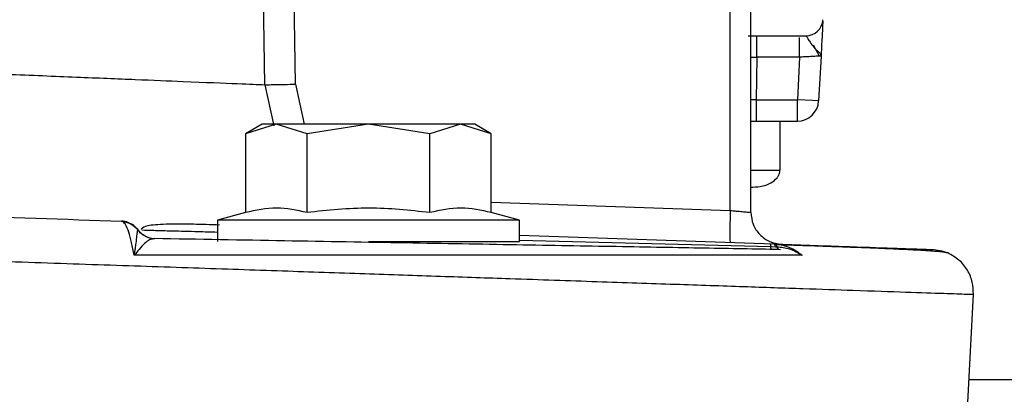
# Model space of a CAD drawing. Header units: inches. Extents: x 144.9 to 238.4, y 214.8 to 247.7.
# Tile 357 of 405: x 202.087 to 202.2009, y 244.2194 to 244.2627. Entities that reach past the tile are written whole.
import ezdxf

# ---------------------------------------------------------------- set-up
doc = ezdxf.new("R2010")
doc.units = ezdxf.units.IN
doc.header["$LTSCALE"] = 0.25
doc.header["$MEASUREMENT"] = 0
doc.layers.add('ANNOTATIONS', color=1, linetype='Continuous')
doc.layers.add('MOTOR LH', color=7, linetype='Continuous')
doc.styles.add('ARIAL', font='arial.ttf', dxfattribs={"height": 0.09375})
doc.dimstyles.new('STANDARD$0', dxfattribs={"dimtxt": 0.09375, "dimasz": 0.09375, "dimexe": 0.03125, "dimexo": 0.046875, "dimgap": 0.09, "dimtad": 0, "dimtih": 1, "dimtoh": 1, "dimdec": 4, "dimzin": 0, "dimdsep": 46, "dimtxsty": 'ARIAL', "dimcen": 0.09, "dimadec": 0, "dimazin": 0, "dimtfac": 1, "dimtdec": 4, "dimtofl": 0, "dimtmove": 0, "dimatfit": 1, "dimfxl": 1, "dimtolj": 1, "dimtzin": 0, "dimarcsym": 0})

# ---------------------------------------------------------------- blocks, each defined once
blk = doc.blocks.new('*D16')
at = {"layer": 'ANNOTATIONS', "color": 0, "lineweight": -2, "transparency": 16777216}
for p, q in [((201.5477568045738, 244.7210665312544), (201.5477568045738, 245.6873671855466)), ((202.6883818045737, 243.5376739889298), (202.6883818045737, 245.6873671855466)), ((201.6415068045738, 245.6561171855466), (201.832959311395, 245.6561171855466)), ((202.5946318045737, 245.6561171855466), (202.4031792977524, 245.6561171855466))]:
    blk.add_line(p, q, dxfattribs=at)
at = {"layer": 'ANNOTATIONS', "color": 0, "transparency": 16777216}
for points in [[(201.6415068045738, 245.6717421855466), (201.6415068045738, 245.6404921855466), (201.5477568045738, 245.6561171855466)], [(202.5946318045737, 245.6717421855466), (202.5946318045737, 245.6404921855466), (202.6883818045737, 245.6561171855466)]]:
    blk.add_solid(points, dxfattribs=at)
at = {"layer": 'defpoints', "color": 0, "transparency": 16777216}
for p in [(201.5477568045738, 245.6561171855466), (201.5477568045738, 244.6741915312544), (202.6883818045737, 243.4907989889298)]:
    blk.add_point(p, dxfattribs=at)
at = {"layer": 'ANNOTATIONS', "color": 0, "transparency": 16777216, "insert": (202.1180693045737, 245.6561171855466), "char_height": 0.09375, "attachment_point": 5, "style": 'ARIAL'}
blk.add_mtext('\\A1;18 5/8"', dxfattribs=at)
blk = doc.blocks.new('*D18')
at = {"layer": 'ANNOTATIONS', "color": 0, "lineweight": -2, "transparency": 16777216}
for p, q in [((201.2594214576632, 244.7850832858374), (201.2594214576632, 246.0537298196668)), ((202.6883818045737, 243.5376739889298), (202.6883818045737, 246.0537298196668)), ((201.3531714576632, 246.0224798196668), (201.7695598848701, 246.0224798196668)), ((202.5946318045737, 246.0224798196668), (202.1782433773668, 246.0224798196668))]:
    blk.add_line(p, q, dxfattribs=at)
at = {"layer": 'ANNOTATIONS', "color": 0, "transparency": 16777216}
for points in [[(201.3531714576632, 246.0381048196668), (201.3531714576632, 246.0068548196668), (201.2594214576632, 246.0224798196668)], [(202.5946318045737, 246.0381048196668), (202.5946318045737, 246.0068548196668), (202.6883818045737, 246.0224798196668)]]:
    blk.add_solid(points, dxfattribs=at)
at = {"layer": 'defpoints', "color": 0, "transparency": 16777216}
for p in [(202.6883818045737, 246.0224798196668), (201.2594214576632, 244.7382082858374), (202.6883818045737, 243.4907989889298)]:
    blk.add_point(p, dxfattribs=at)
at = {"layer": 'ANNOTATIONS', "color": 0, "transparency": 16777216, "insert": (201.9739016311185, 246.0224798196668), "char_height": 0.09375, "attachment_point": 5, "style": 'ARIAL'}
blk.add_mtext('\\A1;24""', dxfattribs=at)

msp = doc.modelspace()

# ---------------------------------------------------------------- linework, layer by layer
at = {"layer": 'MOTOR LH'}
for p, q in [((202.1153966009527, 244.2551581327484), (202.1138904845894, 244.3407486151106)), ((202.1189399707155, 244.2552225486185), (202.1174331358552, 244.3408130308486)), ((202.1691961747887, 244.240632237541), (202.1691961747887, 244.302866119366)), ((202.1715709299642, 244.2404249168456), (202.1715709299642, 244.302866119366)), ((202.1722539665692, 244.2583450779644), (202.1722539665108, 244.2608057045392)), ((202.1780382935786, 244.2606974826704), (202.1779345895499, 244.2608056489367)), ((202.1794916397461, 244.2584432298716), (202.1788152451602, 244.2597344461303)), ((202.1715709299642, 244.2583569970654), (202.1722539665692, 244.2583450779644)), ((202.1722539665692, 244.2583450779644), (202.172168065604, 244.2534238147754)), ((202.177209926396, 244.2583450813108), (202.1722539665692, 244.2583450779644)), ((202.1772099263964, 244.2583450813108), (202.1769517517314, 244.2534238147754)), ((202.1796804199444, 244.2584738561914), (202.179409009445, 244.2532950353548)), ((202.1153966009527, 244.2551581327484), (202.1164013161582, 244.2504217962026)), ((202.1189399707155, 244.2552225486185), (202.1199223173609, 244.2505940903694)), ((202.172168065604, 244.2534238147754), (202.1769517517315, 244.2534238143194)), ((202.1769517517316, 244.2509631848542), (202.1769517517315, 244.2534238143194)), ((202.1786892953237, 244.2533327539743), (202.1769517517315, 244.2534238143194)), ((202.179409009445, 244.2532950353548), (202.1786892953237, 244.2533327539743)), ((202.1150536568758, 244.2505940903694), (202.1131503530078, 244.2494952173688)), ((202.1167019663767, 244.2505940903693), (202.1131503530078, 244.2494952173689)), ((202.1396599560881, 244.2505940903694), (202.1150536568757, 244.2505940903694)), ((202.1202535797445, 244.2494952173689), (202.1167019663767, 244.2505940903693)), ((202.1273568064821, 244.2505940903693), (202.1202535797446, 244.2494952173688)), ((202.1344600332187, 244.2494952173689), (202.1273568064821, 244.2505940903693)), ((202.1380116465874, 244.2505940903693), (202.1344600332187, 244.2494952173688)), ((202.1415632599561, 244.2494952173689), (202.1380116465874, 244.2505940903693)), ((202.1415632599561, 244.2494952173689), (202.1396599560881, 244.2505940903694)), ((202.1715709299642, 244.2509631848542), (202.1769517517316, 244.2509631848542)), ((202.1749406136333, 244.2453005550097), (202.1749406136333, 244.2509631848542)), ((202.1131503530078, 244.2494952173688), (202.1131503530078, 244.24039584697)), ((202.1202535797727, 244.2403958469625), (202.1202535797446, 244.2494952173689)), ((202.134460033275, 244.2403958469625), (202.1344600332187, 244.2494952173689)), ((202.141563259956, 244.24039584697), (202.1415632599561, 244.2494952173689)), ((202.1715709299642, 244.2433351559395), (202.1717976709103, 244.2433351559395)), ((202.141563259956, 244.24159720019), (202.1691961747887, 244.240632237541)), ((202.1131503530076, 244.24039584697), (202.1098863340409, 244.2395212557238)), ((202.144827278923, 244.2395212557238), (202.1415632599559, 244.2403958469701)), ((202.0988017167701, 244.2394017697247), (202.0988139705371, 244.2394013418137)), ((202.0993620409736, 244.2393168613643), (202.0988057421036, 244.2394011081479)), ((202.1007135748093, 244.238395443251), (202.1004271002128, 244.2386715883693)), ((202.109886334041, 244.2395212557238), (202.109886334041, 244.2370606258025)), ((202.1448272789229, 244.2395212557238), (202.109886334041, 244.2395212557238)), ((202.1448272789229, 244.2370606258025), (202.1448272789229, 244.2395212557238)), ((202.1006914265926, 244.238385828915), (202.1007005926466, 244.2383957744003)), ((202.1007005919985, 244.2383957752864), (202.100713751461, 244.238395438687)), ((202.1020928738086, 244.2374565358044), (202.1019923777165, 244.2374898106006)), ((202.1021119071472, 244.237459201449), (202.1021095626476, 244.237458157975)), ((202.1448272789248, 244.237794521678), (202.1742263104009, 244.2367678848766)), ((202.1026233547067, 244.2373889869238), (202.1023701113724, 244.2373225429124)), ((202.1273568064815, 244.2370606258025), (202.1448272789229, 244.2370606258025)), ((202.1448272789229, 244.2372241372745), (202.1738617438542, 244.2364639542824)), ((202.1738617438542, 244.2364639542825), (202.1744119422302, 244.236450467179)), ((202.1744119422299, 244.2364504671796), (202.1745647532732, 244.2364457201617)), ((202.1747348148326, 244.2361502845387), (202.1750056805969, 244.2361228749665)), ((202.196605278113, 244.2177307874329), (202.1972981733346, 244.2309520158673)), ((202.3071318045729, 244.2210665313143), (202.1967800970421, 244.2210665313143))]:
    msp.add_line(p, q, dxfattribs=at)
at = {"layer": 'MOTOR LH', "flags": 128}
msp.add_lwpolyline([(202.1003886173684, 244.2387580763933), (202.1005372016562, 244.2386100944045), (202.1007137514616, 244.2383954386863)], dxfattribs=at)
at = {"layer": 'MOTOR LH'}
for centre, radius, start, end in [((202.1779345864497, 244.2627742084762), 0.001968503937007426, 270, 356.9998172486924), ((202.1769517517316, 244.2534238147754), 0.002460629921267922, 270, 356.9999999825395), ((202.0987280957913, 244.2369422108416), 0.002460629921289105, 69.95316556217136, 88.00000000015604), ((202.102699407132, 244.2398486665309), 0.002460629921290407, 216.1990150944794, 268.9999999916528)]:
    msp.add_arc(centre, radius, start, end, dxfattribs=at)
for points, knots in [([(202.1798917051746, 244.2625054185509), (202.1798900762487, 244.262474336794), (202.1798853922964, 244.2623849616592), (202.1798479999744, 244.2616714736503), (202.1797790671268, 244.2603561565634), (202.1797138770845, 244.2591122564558), (202.1796804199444, 244.2584738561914)], [0, 0, 0, 0, 0.1185023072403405, 0.3407516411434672, 0.6616574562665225, 1, 1, 1, 1]), ([(202.1712496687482, 244.2608057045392), (202.1720903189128, 244.2608057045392), (202.1733881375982, 244.2608057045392), (202.1749460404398, 244.2608057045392), (202.1760096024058, 244.2608057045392), (202.1768736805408, 244.2608057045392), (202.1777061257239, 244.2608057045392), (202.1778447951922, 244.2608057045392), (202.1779345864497, 244.2608057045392)], [0, 0, 0, 0, 0.239442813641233, 0.3696583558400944, 0.4999999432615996, 0.6302155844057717, 0.7605571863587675, 1, 1, 1, 1]), ([(202.177209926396, 244.2583450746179), (202.1772099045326, 244.2586694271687), (202.1772098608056, 244.2593181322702), (202.1772097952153, 244.2601026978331), (202.177209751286, 244.2605570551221), (202.1772097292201, 244.2606195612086), (202.1772097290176, 244.2606201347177)], [0, 0, 0, 0, 0.3323075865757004, 0.6646151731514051, 0.9969227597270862, 1, 1, 1, 1]), ([(202.1779344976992, 244.2608056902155), (202.1779777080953, 244.2607716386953), (202.1780569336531, 244.2607092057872), (202.1781844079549, 244.2603670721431), (202.1783583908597, 244.2601428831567), (202.1784163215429, 244.2600682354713)], [0, 0, 0, 0, 0.4445352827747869, 0.8150482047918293, 0.9999999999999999, 0.9999999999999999, 0.9999999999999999, 0.9999999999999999]), ([(202.1784163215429, 244.2600682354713), (202.1785479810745, 244.2598717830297), (202.1788358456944, 244.2594422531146), (202.1793642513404, 244.2590107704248), (202.179642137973, 244.2587001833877), (202.1796674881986, 244.2585503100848), (202.1796804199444, 244.2584738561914)], [0, 0, 0, 0, 0.2804904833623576, 0.6132733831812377, 0.8027216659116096, 0.9999999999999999, 0.9999999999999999, 0.9999999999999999, 0.9999999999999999]), ([(202.0225717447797, 244.2589488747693), (202.0253339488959, 244.2588362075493), (202.0306477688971, 244.2586194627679), (202.0381899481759, 244.2583121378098), (202.0449911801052, 244.2580343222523), (202.0510500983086, 244.2577862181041), (202.0576812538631, 244.257514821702), (202.0648587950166, 244.257222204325), (202.0724740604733, 244.2569113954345), (202.0793447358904, 244.2566305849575), (202.0865152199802, 244.2563373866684), (202.0937084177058, 244.256044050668), (202.1005394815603, 244.2557650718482), (202.1071115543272, 244.2554963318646), (202.1127776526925, 244.2552653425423), (202.1145285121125, 244.2551936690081), (202.1153966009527, 244.2551581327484)], [0, 0, 0, 0, 0.059038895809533, 0.1135767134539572, 0.1636121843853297, 0.2091441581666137, 0.2501716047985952, 0.3166598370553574, 0.3805064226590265, 0.441710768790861, 0.5002723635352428, 0.5859020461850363, 0.6692275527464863, 0.750248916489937, 0.8761715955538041, 0.9999999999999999, 0.9999999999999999, 0.9999999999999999, 0.9999999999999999]), ([(202.1794788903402, 244.2584630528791), (202.1794159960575, 244.2584597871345), (202.1792809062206, 244.2584527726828), (202.1789034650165, 244.2584337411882), (202.178399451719, 244.2584054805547), (202.1777896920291, 244.2583745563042), (202.1774121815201, 244.2583553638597), (202.1772099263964, 244.2583450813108)], [0, 0, 0, 0, 0.1523798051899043, 0.3272946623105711, 0.606872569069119, 0.7893779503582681, 1, 1, 1, 1]), ([(202.1796804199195, 244.2584738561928), (202.1796615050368, 244.2584726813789), (202.1796415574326, 244.2584714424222), (202.179486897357, 244.2584634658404), (202.1794788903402, 244.2584630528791)], [0, 0, 0, 0, 0.9482282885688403, 0.9999999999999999, 0.9999999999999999, 0.9999999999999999, 0.9999999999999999]), ([(202.1153966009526, 244.2551581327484), (202.1154879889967, 244.255160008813), (202.115670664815, 244.2551637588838), (202.1164941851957, 244.2551789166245), (202.1176208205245, 244.2551992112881), (202.1185000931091, 244.2552147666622), (202.1189399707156, 244.2552225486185)], [0, 0, 0, 0, 0.250137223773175, 0.4999999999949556, 0.7498627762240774, 1, 1, 1, 1]), ([(202.172168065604, 244.2534238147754), (202.1719842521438, 244.2534208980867), (202.1717798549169, 244.2534176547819), (202.1715900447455, 244.2534141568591), (202.1715709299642, 244.2534138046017)], [0, 0, 0, 0, 0.899295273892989, 1, 1, 1, 1]), ([(202.1715709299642, 244.2453037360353), (202.1717359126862, 244.2453037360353), (202.1729829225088, 244.2453037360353), (202.1744506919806, 244.2453037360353), (202.1747773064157, 244.2453037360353), (202.1749406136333, 244.2453037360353)], [0, 0, 0, 0, 0.07083731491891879, 0.5354186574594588, 1, 1, 1, 1]), ([(202.1717976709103, 244.2433351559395), (202.1721824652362, 244.2433605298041), (202.1728969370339, 244.2434076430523), (202.173867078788, 244.2437719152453), (202.1744852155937, 244.2442285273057), (202.1747822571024, 244.2446682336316), (202.1749264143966, 244.2449914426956), (202.1749344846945, 244.2452366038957), (202.174938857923, 244.245369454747)], [0, 0, 0, 0, 0.2793840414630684, 0.518749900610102, 0.7465768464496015, 0.8230752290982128, 0.9041259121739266, 1, 1, 1, 1]), ([(202.01426147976, 244.2423539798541), (202.0216036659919, 244.2420975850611), (202.0362878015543, 244.241584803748), (202.0579529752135, 244.2408282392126), (202.0790437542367, 244.2400917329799), (202.0922158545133, 244.2396317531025), (202.0988017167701, 244.2394017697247)], [0, 0, 0, 0, 0.2500123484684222, 0.5000166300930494, 0.7500154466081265, 1, 1, 1, 1]), ([(202.1202535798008, 244.240395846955), (202.1190811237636, 244.2406492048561), (202.1167135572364, 244.2411608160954), (202.1143456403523, 244.2406524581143), (202.1131503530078, 244.24039584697)], [0, 0, 0, 0, 0.4952156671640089, 0.9999999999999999, 0.9999999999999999, 0.9999999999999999, 0.9999999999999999]), ([(202.1344600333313, 244.240395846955), (202.1321151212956, 244.2406492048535), (202.1273799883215, 244.2411608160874), (202.1226441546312, 244.2406524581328), (202.1202535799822, 244.2403958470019)], [0, 0, 0, 0, 0.4952156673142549, 1, 1, 1, 1]), ([(202.1415632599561, 244.24039584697), (202.1403908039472, 244.2406492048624), (202.1380232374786, 244.2411608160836), (202.1356553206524, 244.2406524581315), (202.1344600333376, 244.2403958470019)], [0, 0, 0, 0, 0.4952156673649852, 1, 1, 1, 1]), ([(202.1691961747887, 244.240632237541), (202.1693872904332, 244.2406156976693), (202.1697467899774, 244.2405845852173), (202.1703359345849, 244.2405337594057), (202.1709516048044, 244.2404785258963), (202.1714684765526, 244.240434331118), (202.1715373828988, 244.2404279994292), (202.1715709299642, 244.2404249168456)], [0, 0, 0, 0, 0.1528060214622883, 0.2874369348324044, 0.5013751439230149, 0.7572444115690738, 1, 1, 1, 1]), ([(202.0989501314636, 244.2393557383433), (202.0989245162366, 244.2393683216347), (202.0988722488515, 244.2393939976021), (202.0988255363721, 244.2393991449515), (202.0988017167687, 244.2394017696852)], [0, 0, 0, 0, 0.4900805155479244, 1, 1, 1, 1]), ([(202.0988017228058, 244.2394017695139), (202.0989841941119, 244.239383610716), (202.0993539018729, 244.2393468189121), (202.0998755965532, 244.2391338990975), (202.1003448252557, 244.2388218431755), (202.1005830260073, 244.2385365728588), (202.1007005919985, 244.2383957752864)], [0, 0, 0, 0, 0.2467770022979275, 0.4999984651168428, 0.7532200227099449, 1, 1, 1, 1]), ([(202.1002898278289, 244.2354719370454), (202.1001792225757, 244.2359702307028), (202.0999572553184, 244.2369702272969), (202.0996499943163, 244.2381788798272), (202.0993103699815, 244.2390357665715), (202.0990692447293, 244.2392502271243), (202.098950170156, 244.2393561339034)], [0, 0, 0, 0, 0.2540039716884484, 0.509745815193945, 0.7578984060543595, 1, 1, 1, 1]), ([(202.0989501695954, 244.2393561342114), (202.0991182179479, 244.2393307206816), (202.0994580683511, 244.2392793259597), (202.0999331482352, 244.239069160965), (202.1003612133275, 244.2387760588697), (202.1005821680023, 244.2385149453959), (202.1006914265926, 244.238385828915)], [0, 0, 0, 0, 0.2472353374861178, 0.4999931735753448, 0.7527545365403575, 1, 1, 1, 1]), ([(202.1003123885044, 244.2387821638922), (202.1002532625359, 244.2388541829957), (202.1001686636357, 244.2389572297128), (202.1000444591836, 244.239006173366), (202.1000070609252, 244.2390209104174)], [0, 0, 0, 0, 0.6988976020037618, 1, 1, 1, 1]), ([(202.1101466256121, 244.2389493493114), (202.109622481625, 244.2389680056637), (202.1082422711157, 244.2390171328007), (202.1060527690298, 244.2390711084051), (202.1036276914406, 244.2390538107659), (202.1016266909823, 244.2389080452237), (202.1012587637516, 244.2386290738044), (202.1010836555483, 244.2384963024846)], [0, 0, 0, 0, 0.09586627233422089, 0.2524413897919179, 0.4695865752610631, 0.7475594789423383, 1, 1, 1, 1]), ([(202.100289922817, 244.2354719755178), (202.1003341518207, 244.2357332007), (202.1004179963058, 244.236228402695), (202.1005186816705, 244.2370249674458), (202.1005984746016, 244.2377419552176), (202.1006578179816, 244.2382572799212), (202.1006804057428, 244.2383436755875), (202.1006914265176, 244.2383858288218)], [0, 0, 0, 0, 0.1584542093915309, 0.3003800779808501, 0.5527118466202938, 0.7817640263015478, 1, 1, 1, 1]), ([(202.1015583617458, 244.2376675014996), (202.1013837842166, 244.2377731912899), (202.1010353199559, 244.2379841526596), (202.1007859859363, 244.2383063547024), (202.1006615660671, 244.2384671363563)], [0, 0, 0, 0, 0.5009912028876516, 1, 1, 1, 1]), ([(202.1015500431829, 244.2376595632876), (202.1013877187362, 244.23775390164), (202.1010587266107, 244.2379451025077), (202.1008149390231, 244.238237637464), (202.1006914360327, 244.2383858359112)], [0, 0, 0, 0, 0.4933991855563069, 0.9999999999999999, 0.9999999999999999, 0.9999999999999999, 0.9999999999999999]), ([(202.1011750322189, 244.2383834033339), (202.1015634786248, 244.2383729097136), (202.1023428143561, 244.2383518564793), (202.104628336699, 244.2382902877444), (202.107140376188, 244.2382226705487), (202.1091370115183, 244.2381689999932), (202.109886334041, 244.2381488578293)], [0, 0, 0, 0, 0.2771556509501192, 0.556054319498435, 0.8333904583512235, 1, 1, 1, 1]), ([(202.1023907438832, 244.2373587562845), (202.1022605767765, 244.2373901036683), (202.1019798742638, 244.2374577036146), (202.1016905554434, 244.2375930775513), (202.1015353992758, 244.2376656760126)], [0, 0, 0, 0, 0.4637190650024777, 1, 1, 1, 1]), ([(202.1020927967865, 244.2374567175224), (202.1020926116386, 244.2374567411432), (202.1019065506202, 244.2374804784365), (202.1017157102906, 244.2375496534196), (202.1015547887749, 244.2376564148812), (202.1015500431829, 244.2376595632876)], [0, 0, 0, 0, 0.0009657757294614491, 0.9705383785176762, 1, 1, 1, 1]), ([(202.0142614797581, 244.2371721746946), (202.0179631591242, 244.2370464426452), (202.024896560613, 244.2368109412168), (202.034556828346, 244.2364829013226), (202.042765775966, 244.2362036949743), (202.05092002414, 244.2359262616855), (202.0593072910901, 244.2356414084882), (202.0681868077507, 244.235339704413), (202.0764860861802, 244.2350576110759), (202.0858050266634, 244.2347407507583), (202.0960603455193, 244.2343925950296), (202.1071040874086, 244.23401786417), (202.117388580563, 244.2336685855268), (202.1269097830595, 244.2333447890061), (202.135672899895, 244.2330464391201), (202.1447222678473, 244.2327385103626), (202.1538813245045, 244.2324276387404), (202.1629012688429, 244.2321214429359), (202.1708422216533, 244.2318515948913), (202.1777050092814, 244.2316180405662), (202.1841255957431, 244.2313995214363), (202.1897506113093, 244.2312087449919), (202.1940879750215, 244.2310615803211), (202.1967972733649, 244.2309692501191), (202.1971315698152, 244.2309577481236), (202.1972981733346, 244.2309520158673)], [0, 0, 0, 0, 0.03861467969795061, 0.07232692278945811, 0.1011376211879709, 0.1250475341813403, 0.1587645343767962, 0.1908440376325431, 0.2212864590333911, 0.2500921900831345, 0.2951444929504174, 0.3388444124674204, 0.3811925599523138, 0.4221895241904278, 0.4618358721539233, 0.5001321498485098, 0.5518711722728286, 0.6027368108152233, 0.6527299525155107, 0.7018514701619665, 0.750102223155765, 0.8131869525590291, 0.8758636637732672, 0.9381341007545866, 1, 1, 1, 1]), ([(202.1023701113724, 244.2373225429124), (202.1022678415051, 244.2373034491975), (202.1019840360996, 244.2372504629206), (202.1014760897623, 244.2368632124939), (202.1008917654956, 244.2362394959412), (202.1004733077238, 244.2357058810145), (202.1002898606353, 244.2354719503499)], [0, 0, 0, 0, 0.1720842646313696, 0.4775448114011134, 0.7709616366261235, 1, 1, 1, 1]), ([(202.1748227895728, 244.2361287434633), (202.1720446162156, 244.2361772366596), (202.1664877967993, 244.2362742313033), (202.1562249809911, 244.2364533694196), (202.1446831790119, 244.2366548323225), (202.1318145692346, 244.2368794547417), (202.1178511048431, 244.2371231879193), (202.1077004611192, 244.2373003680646), (202.1026233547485, 244.2373889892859)], [0, 0, 0, 0, 0.16678927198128, 0.3336069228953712, 0.5001725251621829, 0.6666981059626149, 0.8332904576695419, 1, 1, 1, 1]), ([(202.1739847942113, 244.2361433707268), (202.1739626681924, 244.2361574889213), (202.1739180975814, 244.2361859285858), (202.1738806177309, 244.2363708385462), (202.17386174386, 244.2364639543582)], [0, 0, 0, 0, 0.4964261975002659, 1, 1, 1, 1]), ([(202.1744119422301, 244.236450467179), (202.174383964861, 244.2365415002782), (202.1743280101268, 244.2367235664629), (202.1742602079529, 244.2367531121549), (202.1742263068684, 244.2367678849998)], [0, 0, 0, 0, 0.5000000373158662, 1, 1, 1, 1]), ([(202.1742263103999, 244.2367678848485), (202.1742613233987, 244.2367664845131), (202.1743316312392, 244.2367636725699), (202.1744017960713, 244.2367587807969), (202.1744370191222, 244.2367563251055)], [0, 0, 0, 0, 0.4979956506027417, 1, 1, 1, 1]), ([(202.1742263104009, 244.2367678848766), (202.1770284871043, 244.2366700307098), (202.1826327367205, 244.2364743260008), (202.1882394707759, 244.2362785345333), (202.1918872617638, 244.2361511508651), (202.1923330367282, 244.2361355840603), (202.1925559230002, 244.2361278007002)], [0, 0, 0, 0, 0.2500124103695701, 0.5000155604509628, 0.7500091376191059, 1, 1, 1, 1]), ([(202.1744370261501, 244.2367564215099), (202.1744618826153, 244.2367388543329), (202.1745115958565, 244.2367037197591), (202.1745470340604, 244.2365317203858), (202.1745647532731, 244.2364457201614)], [0, 0, 0, 0, 0.4999968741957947, 1, 1, 1, 1]), ([(202.1744370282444, 244.2367564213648), (202.1749909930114, 244.2366715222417), (202.1761249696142, 244.2364977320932), (202.1770444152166, 244.2358111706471), (202.1775146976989, 244.235460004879)], [0, 0, 0, 0, 0.4885151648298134, 1, 1, 1, 1]), ([(202.1745647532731, 244.2364457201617), (202.1746051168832, 244.2363540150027), (202.1746853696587, 244.2361716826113), (202.1747771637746, 244.236142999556), (202.1748227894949, 244.2361287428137)], [0, 0, 0, 0, 0.5029559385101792, 1, 1, 1, 1]), ([(202.1745647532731, 244.2364457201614), (202.1750701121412, 244.2363948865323), (202.1761278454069, 244.2362884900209), (202.1770389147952, 244.2357442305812), (202.1775146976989, 244.235460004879)], [0, 0, 0, 0, 0.4777753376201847, 1, 1, 1, 1]), ([(202.1943385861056, 244.2357259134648), (202.1941140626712, 244.2357713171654), (202.1936899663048, 244.2358570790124), (202.1917232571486, 244.2359938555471), (202.1892622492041, 244.2361241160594), (202.1865563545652, 244.2362439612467), (202.1838774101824, 244.2363504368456), (202.1813112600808, 244.2364399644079), (202.1786080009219, 244.2365343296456), (202.1766371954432, 244.236603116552), (202.1752921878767, 244.2366500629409), (202.1750767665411, 244.2366575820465)], [0, 0, 0, 0, 0.1869700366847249, 0.3531627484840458, 0.4986837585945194, 0.6236236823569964, 0.7280498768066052, 0.814303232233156, 0.8984959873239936, 0.9837427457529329, 1, 1, 1, 1]), ([(202.1775148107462, 244.2354598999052), (202.17467323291, 244.2354591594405), (202.1689710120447, 244.235457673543), (202.1581672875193, 244.2354570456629), (202.1458134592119, 244.2354580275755), (202.1319087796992, 244.2354608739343), (202.1167903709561, 244.2354654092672), (202.1057910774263, 244.2354697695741), (202.1002898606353, 244.2354719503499)], [0, 0, 0, 0, 0.1654929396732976, 0.33209623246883, 0.5000022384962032, 0.6676991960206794, 0.8338021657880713, 1, 1, 1, 1]), ([(202.1925136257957, 244.2361290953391), (202.1928182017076, 244.2361065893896), (202.1934457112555, 244.2360602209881), (202.1940352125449, 244.2358395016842), (202.1943385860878, 244.2357259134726)], [0, 0, 0, 0, 0.4853725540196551, 1, 1, 1, 1]), ([(202.1972981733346, 244.2309520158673), (202.1972844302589, 244.2314186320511), (202.1972558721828, 244.2323882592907), (202.1966638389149, 244.2337739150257), (202.195693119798, 244.234988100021), (202.1947877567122, 244.2354812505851), (202.1943385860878, 244.2357259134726)], [0, 0, 0, 0, 0.233448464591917, 0.4851053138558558, 0.7445493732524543, 0.9999999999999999, 0.9999999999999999, 0.9999999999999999, 0.9999999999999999])]:
    msp.add_open_spline(points, degree=3, knots=knots, dxfattribs=at)
for points in [[(202.172168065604, 244.2534238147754), (202.172168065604, 244.2531013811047), (202.172168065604, 244.2524565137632), (202.172168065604, 244.2516431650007), (202.172168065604, 244.2510741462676), (202.172168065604, 244.251000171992), (202.172168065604, 244.2509631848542)], [(202.1691961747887, 244.2406322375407), (202.1691812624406, 244.2401492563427), (202.1691514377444, 244.2391832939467), (202.1691386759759, 244.2379646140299), (202.1691514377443, 244.2371113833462), (202.1691812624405, 244.236999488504), (202.1691961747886, 244.2369435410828)], [(202.1715709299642, 244.2404249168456), (202.171623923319, 244.2399520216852), (202.1717299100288, 244.2390062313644), (202.1725475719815, 244.2378037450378), (202.1737207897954, 244.2369446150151), (202.1746623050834, 244.2368056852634), (202.1751330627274, 244.2367362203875)], [(202.173781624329, 244.2367834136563), (202.1737971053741, 244.236769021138), (202.1738280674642, 244.2367402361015), (202.1738505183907, 244.2365560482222), (202.1738617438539, 244.2364639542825)]]:
    msp.add_open_spline(points, degree=3, dxfattribs=at)

# ---------------------------------------------------------------- dimensions: what is measured, and where the dimension line sits
at = {"layer": 'ANNOTATIONS'}
for base, p1, p2, text, picture, middle in [((202.6883818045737, 246.0224798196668), (201.2594214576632, 244.7382082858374), (202.6883818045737, 243.4907989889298), '24""', '*D18', (201.9739016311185, 246.0224798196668)), ((201.5477568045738, 245.6561171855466), (202.6883818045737, 243.4907989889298), (201.5477568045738, 244.6741915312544), '18 5/8"', '*D16', (202.1180693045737, 245.6561171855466))]:
    dim = msp.add_linear_dim(base=base, p1=p1, p2=p2, text=text, dimstyle='STANDARD$0', dxfattribs=at)
    dim.commit()
    dim.dimension.update_dxf_attribs({"geometry": picture, "text_midpoint": middle, "dimtype": 160})

doc.saveas('drawing.dxf')
